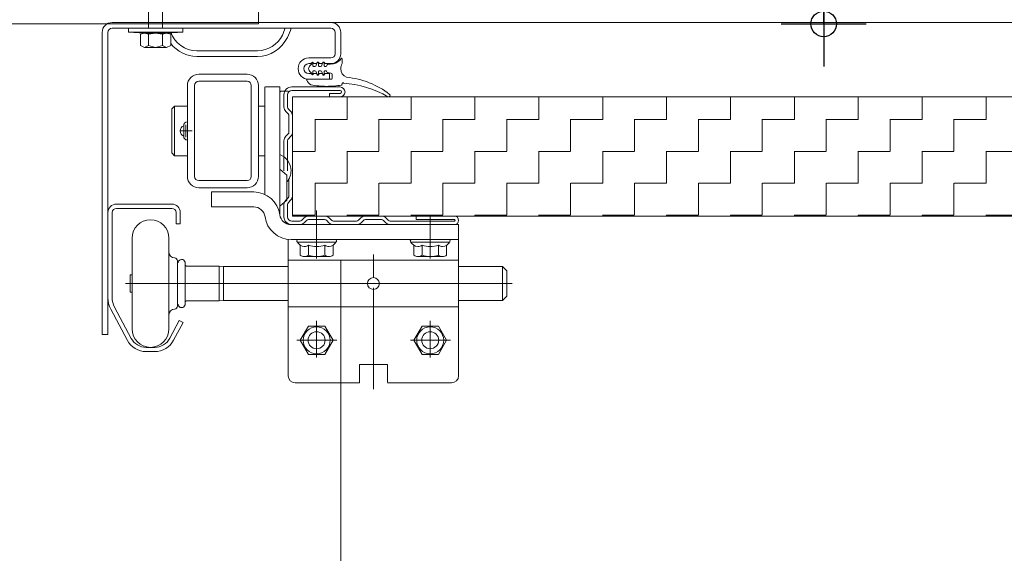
# Model space of a CAD drawing. Header units: metres. Extents: x 1314 to 1415, y -87 to -52.
# Tile 554 of 656: x 1409.352 to 1409.699, y -76.743 to -76.555. Entities that reach past the tile are written whole.
import ezdxf

# ---------------------------------------------------------------- set-up
doc = ezdxf.new("R2010")
doc.units = ezdxf.units.M
doc.header["$PDMODE"] = 65
doc.linetypes.add('AUSGEZOGEN', pattern=[0])
doc.linetypes.add('STRICHLINIE2_S3', pattern=[0.275, 0.2, -0.07500000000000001])
for name, color, linetype in [('XR$8$_40732', 7, 'Continuous'), ('XR$8$_40733', 7, 'Continuous'), ('XR$8$_42143', 7, 'Continuous'), ('XR$8$_42154', 7, 'Continuous')]:
    doc.layers.add(name, color=color, linetype=linetype)
doc.layers.add('XR$8$Maßlinie 1_50', color=7, linetype='AUSGEZOGEN', lineweight=25)
doc.layers.add('XR$8$Muster', color=4, linetype='AUSGEZOGEN', lineweight=13)
doc.styles.add('ARIAL', font='arial.ttf')
doc.dimstyles.new('DIMSTYLE_28', dxfattribs={"dimtxt": 0.04, "dimasz": 0.03, "dimexe": 0, "dimexo": 1e-06, "dimgap": 0.02, "dimtad": 2, "dimdec": 1, "dimlfac": 100, "dimrnd": 0.5, "dimzin": 4, "dimdsep": 46, "dimtxsty": 'ARIAL', "dimblk1": 'ALL_ML_KREIS', "dimblk2": 'ALL_ML_KREIS', "dimsah": 1, "dimcen": 0, "dimse1": 1, "dimse2": 1, "dimclrd": 7, "dimclre": 7, "dimclrt": 7, "dimadec": 0, "dimazin": 0, "dimtfac": 1, "dimtdec": 0, "dimtix": 1, "dimtmove": 2, "dimatfit": 3, "dimfxl": 0, "dimtzin": 0, "dimlwd": 0, "dimlwe": 25, "dimarcsym": 0})
doc.dimstyles.new('DIMSTYLE_40', dxfattribs={"dimtxt": 0.03, "dimasz": 0.03, "dimexe": 0, "dimexo": 1e-06, "dimgap": 0.015, "dimtad": 2, "dimdec": 0, "dimlfac": 1000, "dimrnd": 5, "dimzin": 12, "dimdsep": 46, "dimtxsty": 'ARIAL', "dimblk1": 'ALL_ML_KREIS', "dimblk2": 'ALL_ML_KREIS', "dimsah": 1, "dimcen": 0, "dimse1": 1, "dimse2": 1, "dimclrd": 7, "dimclre": 7, "dimclrt": 7, "dimadec": 0, "dimazin": 0, "dimtfac": 1, "dimtdec": 0, "dimtix": 1, "dimtmove": 2, "dimatfit": 3, "dimfxl": 0, "dimtzin": 0, "dimlwd": 0, "dimlwe": 25, "dimarcsym": 0})
doc.dimstyles.new('DIMSTYLE_42', dxfattribs={"dimtxt": 0.03, "dimasz": 0.03, "dimexe": 0, "dimexo": 1e-06, "dimgap": 0.015, "dimtad": 2, "dimdec": 0, "dimlfac": 1000, "dimrnd": 5, "dimzin": 12, "dimdsep": 46, "dimtxsty": 'ARIAL', "dimblk1": 'ALL_ML_KREIS', "dimblk2": 'ALL_ML_KREIS', "dimsah": 1, "dimcen": 0, "dimse1": 1, "dimse2": 1, "dimclrd": 7, "dimclre": 7, "dimclrt": 7, "dimadec": 0, "dimazin": 0, "dimtfac": 1, "dimtdec": 0, "dimtix": 1, "dimtmove": 2, "dimatfit": 3, "dimfxl": 0, "dimtzin": 0, "dimlwd": 0, "dimlwe": 25, "dimarcsym": 0})
doc.dimstyles.new('DIMSTYLE_45', dxfattribs={"dimtxt": 0.04, "dimasz": 0.03, "dimexe": 0, "dimexo": 1e-06, "dimgap": 0.02, "dimtad": 2, "dimdec": 0, "dimlfac": 100, "dimrnd": 0.5, "dimzin": 12, "dimdsep": 46, "dimtxsty": 'ARIAL', "dimblk1": 'ALL_ML_KREIS', "dimblk2": 'ALL_ML_KREIS', "dimsah": 1, "dimcen": 0, "dimse1": 1, "dimse2": 1, "dimclrd": 7, "dimclre": 7, "dimclrt": 7, "dimadec": 0, "dimazin": 0, "dimtfac": 1, "dimtdec": 0, "dimtix": 1, "dimtmove": 2, "dimatfit": 3, "dimfxl": 0, "dimtzin": 0, "dimlwd": 0, "dimlwe": 25, "dimarcsym": 0})

# ---------------------------------------------------------------- blocks, each defined once
blk = doc.blocks.new('COMPLEXOBJECT_28')
at = {"layer": 'XR$8$_40732', "color": 3, "linetype": 'AUSGEZOGEN', "lineweight": 13, "transparency": 33554687}
for p, q in [((1409.316280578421, -76.43636920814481), (1409.316280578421, -76.55636920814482)), ((1409.319780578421, -76.43636920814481), (1409.316280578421, -76.43636920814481)), ((1409.326280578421, -76.5333692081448), (1409.326280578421, -76.44286920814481)), ((1409.429780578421, -76.54636920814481), (1409.339280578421, -76.54636920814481)), ((1409.436280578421, -76.55636920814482), (1409.436280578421, -76.55286920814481)), ((1409.316280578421, -76.55636920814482), (1409.436280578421, -76.55636920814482)), ((1409.385780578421, -76.55636665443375), (1409.405280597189, -76.55636665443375))]:
    blk.add_line(p, q, dxfattribs=at)
for centre, radius, start, end in [((1409.319780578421, -76.44286920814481), 0.006500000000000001, 0, 90), ((1409.339280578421, -76.5333692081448), 0.013, 180, 270), ((1409.429780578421, -76.55286920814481), 0.006500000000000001, 0, 90)]:
    blk.add_arc(centre, radius, start, end, dxfattribs=at)
blk = doc.blocks.new('ALL_ML_KREIS')
at = {"color": 0, "linetype": 'ByBlock', "lineweight": -2}
for p, q in [((0, -0.5), (0, 0.5)), ((-1, 0), (0.5, 0))]:
    blk.add_line(p, q, dxfattribs=at)
blk.add_circle((0, 0), 0.15, dxfattribs=at)
blk = doc.blocks.new('*D340')
at = {"layer": 'DEFPOINTS', "color": 7, "linetype": 'AUSGEZOGEN', "lineweight": 25, "transparency": 33554687}
for p in [(1409.465266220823, -75.90971841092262), (1410.673766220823, -75.9097184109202), (1409.465266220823, -77.06804428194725)]:
    blk.add_point(p, dxfattribs=at)
at = {"layer": 'XR$8$Maßlinie 1_50', "color": 7, "linetype": 'AUSGEZOGEN', "lineweight": -2, "transparency": 33554687}
blk.add_line((1409.465266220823, -77.06804428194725), (1410.673766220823, -77.06804428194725), dxfattribs=at)
at = {"layer": 'XR$8$Maßlinie 1_50', "color": 7, "linetype": 'AUSGEZOGEN', "lineweight": 25, "transparency": 33554687, "xscale": 0.03, "yscale": 0.03, "zscale": 0.03, "rotation": 180}
blk.add_blockref('ALL_ML_KREIS', (1409.465266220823, -77.06804428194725), dxfattribs=at)
at = {"layer": 'XR$8$Maßlinie 1_50', "color": 7, "linetype": 'AUSGEZOGEN', "lineweight": 25, "transparency": 33554687, "xscale": 0.03, "yscale": 0.03, "zscale": 0.03}
blk.add_blockref('ALL_ML_KREIS', (1410.673766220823, -77.06804428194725), dxfattribs=at)
blk = doc.blocks.new('*D342')
at = {"layer": 'DEFPOINTS', "color": 7, "linetype": 'AUSGEZOGEN', "lineweight": 25, "transparency": 33554687}
for p in [(1410.823766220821, -76.32936604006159), (1409.315268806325, -76.52342328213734), (1409.315268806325, -77.19121967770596)]:
    blk.add_point(p, dxfattribs=at)
at = {"layer": 'XR$8$Maßlinie 1_50', "color": 7, "linetype": 'AUSGEZOGEN', "lineweight": -2, "transparency": 33554687}
blk.add_line((1409.315268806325, -77.19121967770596), (1410.823766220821, -77.19121967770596), dxfattribs=at)
at = {"layer": 'XR$8$Maßlinie 1_50', "color": 7, "linetype": 'AUSGEZOGEN', "lineweight": 25, "transparency": 33554687, "xscale": 0.03, "yscale": 0.03, "zscale": 0.03, "rotation": 180}
blk.add_blockref('ALL_ML_KREIS', (1409.315268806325, -77.19121967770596), dxfattribs=at)
at = {"layer": 'XR$8$Maßlinie 1_50', "color": 7, "linetype": 'AUSGEZOGEN', "lineweight": 25, "transparency": 33554687, "xscale": 0.03, "yscale": 0.03, "zscale": 0.03}
blk.add_blockref('ALL_ML_KREIS', (1410.823766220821, -77.19121967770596), dxfattribs=at)
blk = doc.blocks.new('*D345')
at = {"layer": 'DEFPOINTS', "color": 7, "linetype": 'AUSGEZOGEN', "lineweight": 25, "transparency": 33554687}
for p in [(1409.315266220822, -76.52685249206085), (1409.465266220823, -76.55636920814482), (1409.315266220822, -77.06804428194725)]:
    blk.add_point(p, dxfattribs=at)
at = {"layer": 'XR$8$Maßlinie 1_50', "color": 7, "linetype": 'AUSGEZOGEN', "lineweight": -2, "transparency": 33554687}
blk.add_line((1409.315266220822, -77.06804428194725), (1409.465266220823, -77.06804428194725), dxfattribs=at)
at = {"layer": 'XR$8$Maßlinie 1_50', "color": 7, "linetype": 'AUSGEZOGEN', "lineweight": 25, "transparency": 33554687, "xscale": 0.03, "yscale": 0.03, "zscale": 0.03, "rotation": 180}
blk.add_blockref('ALL_ML_KREIS', (1409.315266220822, -77.06804428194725), dxfattribs=at)
at = {"layer": 'XR$8$Maßlinie 1_50', "color": 7, "linetype": 'AUSGEZOGEN', "lineweight": 25, "transparency": 33554687, "xscale": 0.03, "yscale": 0.03, "zscale": 0.03}
blk.add_blockref('ALL_ML_KREIS', (1409.465266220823, -77.06804428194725), dxfattribs=at)
at = {"layer": 'XR$8$Maßlinie 1_50', "color": 7, "linetype": 'AUSGEZOGEN', "lineweight": 25, "transparency": 33554687, "insert": (1409.388307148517, -77.03736215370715), "char_height": 0.04, "width": 0.08, "attachment_point": 5, "style": 'ARIAL'}
blk.add_mtext('\\A1;{15}', dxfattribs=at)
blk = doc.blocks.new('*D365')
at = {"layer": 'DEFPOINTS', "color": 7, "linetype": 'AUSGEZOGEN', "lineweight": 25, "transparency": 33554687}
for p in [(1409.511257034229, -76.15636920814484), (1409.647909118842, -76.55586281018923), (1409.778489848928, -76.55586281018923)]:
    blk.add_point(p, dxfattribs=at)
at = {"layer": 'XR$8$Maßlinie 1_50', "color": 7, "linetype": 'AUSGEZOGEN', "lineweight": -2, "transparency": 33554687}
blk.add_line((1409.778489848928, -76.55586281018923), (1409.778489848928, -76.15636920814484), dxfattribs=at)
at = {"layer": 'XR$8$Maßlinie 1_50', "color": 7, "linetype": 'AUSGEZOGEN', "lineweight": 25, "transparency": 33554687, "xscale": 0.03, "yscale": 0.03, "zscale": 0.03}
for p, rotation in [((1409.778489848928, -76.15636920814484), 90), ((1409.778489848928, -76.55586281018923), 270)]:
    blk.add_blockref('ALL_ML_KREIS', p, dxfattribs=dict(at, rotation=rotation))
at = {"layer": 'XR$8$Maßlinie 1_50', "color": 7, "linetype": 'AUSGEZOGEN', "lineweight": 25, "transparency": 33554687, "insert": (1409.747807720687, -76.35785680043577), "char_height": 0.04, "width": 0.16, "attachment_point": 5, "rotation": 90, "style": 'ARIAL'}
blk.add_mtext('\\A1;{\\A1;{40\\H0.026400;\\S^ ;}}', dxfattribs=at)
blk = doc.blocks.new('*D367')
at = {"layer": 'DEFPOINTS', "color": 7, "linetype": 'AUSGEZOGEN', "lineweight": 25, "transparency": 33554687}
for p in [(1409.263115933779, -76.15636920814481), (1409.242000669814, -76.55636920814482), (1409.635320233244, -76.55636920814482)]:
    blk.add_point(p, dxfattribs=at)
at = {"layer": 'XR$8$Maßlinie 1_50', "color": 7, "linetype": 'AUSGEZOGEN', "lineweight": -2, "transparency": 33554687}
blk.add_line((1409.635320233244, -76.55636920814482), (1409.635320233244, -76.15636920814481), dxfattribs=at)
at = {"layer": 'XR$8$Maßlinie 1_50', "color": 7, "linetype": 'AUSGEZOGEN', "lineweight": 25, "transparency": 33554687, "xscale": 0.03, "yscale": 0.03, "zscale": 0.03}
for p, rotation in [((1409.635320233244, -76.15636920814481), 90), ((1409.635320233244, -76.55636920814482), 270)]:
    blk.add_blockref('ALL_ML_KREIS', p, dxfattribs=dict(at, rotation=rotation))
at = {"layer": 'XR$8$Maßlinie 1_50', "color": 7, "linetype": 'AUSGEZOGEN', "lineweight": 25, "transparency": 33554687, "insert": (1409.604638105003, -76.35810999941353), "char_height": 0.04, "width": 0.08, "attachment_point": 5, "rotation": 90, "style": 'ARIAL'}
blk.add_mtext('\\A1;{40}', dxfattribs=at)

msp = doc.modelspace()

# ---------------------------------------------------------------- hatches: boundary and pattern name
at = {"layer": 'XR$8$Muster', "linetype": 'AUSGEZOGEN', "lineweight": 13, "transparency": 33554687}
h = msp.add_hatch(dxfattribs=at)
h.set_pattern_fill('MUSTER', color=4, scale=0.01125, angle=90.00000000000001, style=0, pattern_type=2)
h.set_pattern_definition([(90.00000000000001, (-0.02250000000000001, 0.0225), (-0.01125, 0.01125), [0.01125, -0.01125]), (180, (-0.02250000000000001, 0.0225), (-0.01125, -0.01125), [0.01125, -0.01125])])
h.paths.add_polyline_path([(1409.448268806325, -76.62408986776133), (1409.939257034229, -76.62408986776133), (1409.939257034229, -76.58208986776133), (1409.448268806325, -76.58208986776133)], flags=0)

# ---------------------------------------------------------------- linework, layer by layer
at = {"color": 7, "linetype": 'AUSGEZOGEN', "lineweight": 13, "transparency": 33554687}
for p, q in [((1409.390480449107, -76.55786025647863), (1409.390480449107, -76.55928393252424)), ((1409.390480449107, -76.55786025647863), (1409.409689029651, -76.55786025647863)), ((1409.396134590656, -76.55963813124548), (1409.390480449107, -76.55928393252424)), ((1409.390480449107, -76.55928393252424), (1409.409689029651, -76.55928393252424)), ((1409.394704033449, -76.55999921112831), (1409.394704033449, -76.5639156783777)), ((1409.396134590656, -76.55963813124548), (1409.403967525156, -76.55963813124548)), ((1409.397564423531, -76.5639156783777), (1409.397564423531, -76.55999921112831)), ((1409.403967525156, -76.55963813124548), (1409.409689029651, -76.55928393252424)), ((1409.405398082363, -76.5639156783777), (1409.405398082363, -76.55926809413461)), ((1409.409689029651, -76.55786025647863), (1409.409689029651, -76.55928393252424)), ((1409.403967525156, -76.56462407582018), (1409.396134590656, -76.56462407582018)), ((1409.397564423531, -76.5639156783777), (1409.400085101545, -76.56462407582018)), ((1409.400085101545, -76.56462407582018), (1409.402536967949, -76.5639156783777))]:
    msp.add_line(p, q, dxfattribs=at)
for points in [[(1409.402536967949, -76.55786025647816), (1409.402536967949, -76.54191315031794), (1409.400085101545, -76.53621844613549), (1409.397564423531, -76.54191315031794), (1409.397564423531, -76.55786025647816)], [(1409.402536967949, -76.55999921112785), (1409.400085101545, -76.55963813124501), (1409.397564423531, -76.55999921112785), (1409.396134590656, -76.55963813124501), (1409.394704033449, -76.55999921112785)], [(1409.405398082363, -76.55999921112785), (1409.403967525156, -76.55963813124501), (1409.402536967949, -76.55999921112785), (1409.402536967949, -76.56391567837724)], [(1409.394704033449, -76.56391567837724), (1409.396134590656, -76.56462407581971), (1409.397564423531, -76.56391567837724)], [(1409.402536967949, -76.56391567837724), (1409.403967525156, -76.56462407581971), (1409.405398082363, -76.56391567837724)]]:
    msp.add_lwpolyline(points, dxfattribs=at)
at = {"layer": 'XR$8$_40732', "color": 3, "linetype": 'AUSGEZOGEN', "lineweight": 13, "transparency": 33554687}
for p, q in [((1409.384768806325, -76.55586025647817), (1409.404268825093, -76.55586025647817)), ((1409.404268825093, -76.55586025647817), (1409.461768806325, -76.55586025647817)), ((1409.381268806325, -76.55936025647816), (1409.381268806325, -76.66586025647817)), ((1409.383268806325, -76.66586025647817), (1409.383268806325, -76.55936025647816)), ((1409.384768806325, -76.55786025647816), (1409.402731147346, -76.55786025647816)), ((1409.404831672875, -76.55786025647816), (1409.445705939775, -76.55786025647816)), ((1409.445705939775, -76.55786025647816), (1409.447806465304, -76.55786025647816)), ((1409.447806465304, -76.55786025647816), (1409.461768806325, -76.55786025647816)), ((1409.463268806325, -76.55936025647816), (1409.463268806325, -76.56686025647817)), ((1409.465268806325, -76.56426025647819), (1409.465268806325, -76.55936025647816)), ((1409.465268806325, -76.56686025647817), (1409.465268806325, -76.56426025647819)), ((1409.435963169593, -76.56586025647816), (1409.414574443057, -76.56586025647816)), ((1409.425268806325, -76.56786025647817), (1409.414574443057, -76.56786025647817)), ((1409.435963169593, -76.56786025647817), (1409.425268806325, -76.56786025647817)), ((1409.454018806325, -76.56836025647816), (1409.461768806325, -76.56836025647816)), ((1409.454018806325, -76.57036025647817), (1409.454768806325, -76.57036025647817)), ((1409.454768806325, -76.57036025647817), (1409.455268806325, -76.56986025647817)), ((1409.455768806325, -76.57036025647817), (1409.455268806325, -76.56986025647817)), ((1409.455768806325, -76.57036025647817), (1409.456768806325, -76.57036025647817)), ((1409.456768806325, -76.57036025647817), (1409.457268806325, -76.56986025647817)), ((1409.457768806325, -76.57036025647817), (1409.457268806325, -76.56986025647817)), ((1409.457768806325, -76.57036025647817), (1409.458768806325, -76.57036025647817)), ((1409.458768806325, -76.57036025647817), (1409.459268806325, -76.56986025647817)), ((1409.459768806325, -76.57036025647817), (1409.459268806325, -76.56986025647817)), ((1409.459768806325, -76.57036025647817), (1409.461768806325, -76.57036025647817)), ((1409.415268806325, -76.57408986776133), (1409.432268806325, -76.57408986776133)), ((1409.454018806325, -76.57386025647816), (1409.454768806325, -76.57386025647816)), ((1409.454768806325, -76.57386025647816), (1409.455268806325, -76.57436025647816)), ((1409.455768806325, -76.57386025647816), (1409.455268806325, -76.57436025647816)), ((1409.455768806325, -76.57386025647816), (1409.456768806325, -76.57386025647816)), ((1409.456768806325, -76.57386025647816), (1409.457268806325, -76.57436025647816)), ((1409.457768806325, -76.57386025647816), (1409.457268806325, -76.57436025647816)), ((1409.457768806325, -76.57386025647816), (1409.458768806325, -76.57386025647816)), ((1409.458768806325, -76.57386025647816), (1409.459268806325, -76.57436025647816)), ((1409.459768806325, -76.57386025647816), (1409.459268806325, -76.57436025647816)), ((1409.459768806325, -76.57386025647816), (1409.461268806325, -76.57386025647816)), ((1409.461268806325, -76.57586025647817), (1409.461268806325, -76.57386025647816)), ((1409.411268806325, -76.61008986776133), (1409.411268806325, -76.57808986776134)), ((1409.413768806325, -76.61008986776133), (1409.413768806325, -76.57808986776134)), ((1409.415268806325, -76.57658986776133), (1409.432268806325, -76.57658986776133)), ((1409.433768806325, -76.57808986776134), (1409.433768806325, -76.61008986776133)), ((1409.436268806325, -76.57808986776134), (1409.436268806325, -76.61008986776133)), ((1409.438518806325, -76.59431903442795), (1409.438518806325, -76.57858986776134)), ((1409.438768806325, -76.57858986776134), (1409.443768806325, -76.57858986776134)), ((1409.443768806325, -76.57858986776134), (1409.443768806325, -76.6024330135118)), ((1409.461268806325, -76.57586025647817), (1409.454018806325, -76.57586025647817)), ((1409.443768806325, -76.59408986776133), (1409.443768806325, -76.58058986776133)), ((1409.446768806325, -76.58008986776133), (1409.444268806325, -76.58008986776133)), ((1409.405768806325, -76.58633986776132), (1409.406768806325, -76.58533986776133)), ((1409.411268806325, -76.58533986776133), (1409.406768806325, -76.58533986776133)), ((1409.406768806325, -76.58533986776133), (1409.406768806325, -76.60283986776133)), ((1409.438515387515, -76.58533986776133), (1409.436268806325, -76.58533986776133)), ((1409.405768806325, -76.58633986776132), (1409.405768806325, -76.60183986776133)), ((1409.438518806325, -76.59431903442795), (1409.438518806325, -76.6164851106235)), ((1409.443768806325, -76.60122227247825), (1409.443768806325, -76.59408986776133)), ((1409.406768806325, -76.60283986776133), (1409.405768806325, -76.60183986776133)), ((1409.411268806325, -76.60283986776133), (1409.406768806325, -76.60283986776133)), ((1409.438515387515, -76.60283986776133), (1409.436268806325, -76.60283986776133)), ((1409.443768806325, -76.60758986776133), (1409.443768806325, -76.60122227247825)), ((1409.443768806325, -76.6024330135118), (1409.443768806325, -76.60758986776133)), ((1409.446268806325, -76.60968761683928), (1409.443768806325, -76.60758986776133)), ((1409.443768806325, -76.60758986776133), (1409.443768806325, -76.62337907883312)), ((1409.446268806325, -76.61849211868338), (1409.446268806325, -76.60968761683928)), ((1409.415268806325, -76.61158986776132), (1409.432268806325, -76.61158986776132)), ((1409.415268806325, -76.61408986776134), (1409.432268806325, -76.61408986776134)), ((1409.419772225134, -76.61558986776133), (1409.434634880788, -76.61558986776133)), ((1409.419772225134, -76.62083986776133), (1409.419772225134, -76.61558986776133)), ((1409.443768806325, -76.62058986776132), (1409.446268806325, -76.61849211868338)), ((1409.434634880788, -76.62083986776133), (1409.419772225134, -76.62083986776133)), ((1409.443768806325, -76.62337907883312), (1409.443768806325, -76.62358986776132)), ((1409.506772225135, -76.62708986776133), (1409.447768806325, -76.62708986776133)), ((1409.506772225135, -76.63233986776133), (1409.506772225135, -76.62708986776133)), ((1409.446772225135, -76.63961025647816), (1409.446772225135, -76.63233986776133)), ((1409.506772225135, -76.63233986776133), (1409.447768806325, -76.63233986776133)), ((1409.506772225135, -76.63961025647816), (1409.506772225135, -76.63233986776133)), ((1409.446768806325, -76.64161025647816), (1409.446768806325, -76.63961025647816)), ((1409.446772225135, -76.63961025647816), (1409.446772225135, -76.68058986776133)), ((1409.506768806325, -76.63961025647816), (1409.446772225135, -76.63961025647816)), ((1409.506768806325, -76.63961025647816), (1409.506768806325, -76.68036025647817)), ((1409.478855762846, -76.64786025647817), (1409.474681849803, -76.64786025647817)), ((1409.446772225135, -76.65611025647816), (1409.506768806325, -76.65611025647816)), ((1409.381268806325, -76.66586025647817), (1409.383268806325, -76.66586025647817)), ((1409.471818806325, -76.67636025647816), (1409.481718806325, -76.67636025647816)), ((1409.471818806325, -76.67636025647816), (1409.471818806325, -76.68286025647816)), ((1409.481718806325, -76.682607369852), (1409.481718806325, -76.67636025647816)), ((1409.449318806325, -76.68286025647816), (1409.471818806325, -76.68286025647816)), ((1409.481718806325, -76.68286025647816), (1409.504268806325, -76.68286025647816))]:
    msp.add_line(p, q, dxfattribs=at)
at = {"layer": 'XR$8$_40732', "color": 2, "linetype": 'AUSGEZOGEN', "lineweight": 13, "transparency": 33554687}
for p, q in [((1409.45512336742, -76.57041400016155), (1409.454406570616, -76.5710825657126)), ((1409.455459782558, -76.57056025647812), (1409.455459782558, -76.57116025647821)), ((1409.455609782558, -76.57131025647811), (1409.456174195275, -76.57131025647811)), ((1409.456657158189, -76.57093966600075), (1409.456929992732, -76.5699214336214)), ((1409.457074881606, -76.56981025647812), (1409.457309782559, -76.56981025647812)), ((1409.457459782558, -76.56996025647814), (1409.457459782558, -76.57116025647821)), ((1409.457609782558, -76.57131025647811), (1409.458174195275, -76.57131025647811)), ((1409.458657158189, -76.57093966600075), (1409.458929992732, -76.5699214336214)), ((1409.459074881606, -76.56981025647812), (1409.459309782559, -76.56981025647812)), ((1409.459459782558, -76.56996025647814), (1409.459459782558, -76.57116025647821)), ((1409.460079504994, -76.57131025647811), (1409.459609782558, -76.57131025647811)), ((1409.460517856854, -76.57077314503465), (1409.460204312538, -76.57124346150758)), ((1409.460567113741, -76.57069925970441), (1409.460517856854, -76.57077314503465)), ((1409.460654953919, -76.57068624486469), (1409.460567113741, -76.57069925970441)), ((1409.462772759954, -76.57037246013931), (1409.460654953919, -76.57068624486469)), ((1409.465759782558, -76.56861875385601), (1409.465759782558, -76.57036025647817)), ((1409.454406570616, -76.57313794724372), (1409.45512336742, -76.57380651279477)), ((1409.455459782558, -76.57306025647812), (1409.455459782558, -76.5736602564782)), ((1409.456174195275, -76.57291025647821), (1409.455609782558, -76.57291025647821)), ((1409.456929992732, -76.57429907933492), (1409.456657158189, -76.57328084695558)), ((1409.457309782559, -76.5744102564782), (1409.457074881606, -76.5744102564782)), ((1409.457459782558, -76.57306025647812), (1409.457459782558, -76.57426025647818)), ((1409.458174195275, -76.57291025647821), (1409.457609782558, -76.57291025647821)), ((1409.458929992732, -76.57429907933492), (1409.458657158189, -76.57328084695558)), ((1409.459309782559, -76.5744102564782), (1409.459074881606, -76.5744102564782)), ((1409.459459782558, -76.57306025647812), (1409.459459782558, -76.57426025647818)), ((1409.460079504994, -76.57291025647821), (1409.459609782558, -76.57291025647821)), ((1409.460204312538, -76.57297705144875), (1409.460517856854, -76.57344736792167)), ((1409.460654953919, -76.57353426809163), (1409.461833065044, -76.57370882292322)), ((1409.462259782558, -76.57556025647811), (1409.462259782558, -76.57420342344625)), ((1409.454509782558, -76.57586025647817), (1409.453459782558, -76.57586025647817)), ((1409.454509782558, -76.57586025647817), (1409.461959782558, -76.57586025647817)), ((1409.465679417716, -76.57786025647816), (1409.465759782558, -76.57786025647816)), ((1409.465759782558, -76.57761002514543), (1409.465759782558, -76.57747294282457)), ((1409.465759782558, -76.57777465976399), (1409.465759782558, -76.57786025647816)), ((1409.466356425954, -76.57717294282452), (1409.466059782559, -76.57717294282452)), ((1409.409975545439, -76.5922539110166), (1409.409975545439, -76.59212501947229)), ((1409.409975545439, -76.59592582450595), (1409.409975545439, -76.5922539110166)), ((1409.410768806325, -76.59628986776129), (1409.410768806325, -76.59188986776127)), ((1409.41117554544, -76.59092501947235), (1409.411268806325, -76.59092501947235)), ((1409.412968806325, -76.59408986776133), (1409.408568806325, -76.59408986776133)), ((1409.409975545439, -76.59605471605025), (1409.409975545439, -76.59592582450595)), ((1409.411268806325, -76.5972547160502), (1409.41117554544, -76.5972547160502)), ((1409.405768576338, -76.61986025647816), (1409.386268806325, -76.61986025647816)), ((1409.383268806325, -76.62286025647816), (1409.383268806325, -76.65286025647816)), ((1409.384768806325, -76.62286025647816), (1409.384768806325, -76.65286025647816)), ((1409.405768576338, -76.62136025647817), (1409.386268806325, -76.62136025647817)), ((1409.407268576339, -76.62686025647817), (1409.407268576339, -76.62286025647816)), ((1409.408768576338, -76.62286025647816), (1409.408768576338, -76.62686025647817)), ((1409.407268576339, -76.62686025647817), (1409.408768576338, -76.62686025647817)), ((1409.456768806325, -76.6389956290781), (1409.456768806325, -76.62408986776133)), ((1409.456768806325, -76.63433986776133), (1409.456768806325, -76.62533986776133)), ((1409.496768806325, -76.6389956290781), (1409.496768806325, -76.62408986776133)), ((1409.391768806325, -76.63186025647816), (1409.391768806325, -76.64786025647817)), ((1409.404768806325, -76.63186025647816), (1409.404768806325, -76.64786025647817)), ((1409.450268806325, -76.63333986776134), (1409.463268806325, -76.63333986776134)), ((1409.490268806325, -76.63333986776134), (1409.503268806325, -76.63333986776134)), ((1409.450995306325, -76.63782949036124), (1409.450995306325, -76.63433986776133)), ((1409.453882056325, -76.63782949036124), (1409.453882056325, -76.63433986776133)), ((1409.459655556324, -76.63782949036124), (1409.459655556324, -76.63433986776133)), ((1409.462542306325, -76.63433986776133), (1409.462542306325, -76.63782949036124)), ((1409.490995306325, -76.63782949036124), (1409.490995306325, -76.63433986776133)), ((1409.493882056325, -76.63782949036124), (1409.493882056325, -76.63433986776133)), ((1409.499655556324, -76.63782949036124), (1409.499655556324, -76.63433986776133)), ((1409.502542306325, -76.63433986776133), (1409.502542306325, -76.63782949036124)), ((1409.407768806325, -76.64786025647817), (1409.407768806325, -76.63986025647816)), ((1409.41047107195, -76.64121025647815), (1409.41047107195, -76.64061025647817)), ((1409.452438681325, -76.63833986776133), (1409.456768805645, -76.63833986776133)), ((1409.456768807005, -76.63833986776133), (1409.461098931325, -76.63833986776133)), ((1409.476768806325, -76.64577329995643), (1409.476768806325, -76.6376287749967)), ((1409.492438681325, -76.63833986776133), (1409.496768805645, -76.63833986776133)), ((1409.496768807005, -76.63833986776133), (1409.501098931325, -76.63833986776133)), ((1409.41047107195, -76.65451025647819), (1409.41047107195, -76.64121025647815)), ((1409.41097107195, -76.64171025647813), (1409.42247107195, -76.64171025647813)), ((1409.42247107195, -76.64171025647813), (1409.42247107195, -76.65401025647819)), ((1409.42247107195, -76.64171025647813), (1409.42397107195, -76.64191025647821)), ((1409.446768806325, -76.64191025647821), (1409.42397107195, -76.64191025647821)), ((1409.42397107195, -76.65381025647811), (1409.42397107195, -76.64191025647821)), ((1409.522271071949, -76.64191025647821), (1409.506768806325, -76.64191025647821)), ((1409.522271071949, -76.65381025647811), (1409.522271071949, -76.64191025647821)), ((1409.52377107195, -76.6434102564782), (1409.522271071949, -76.64191025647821)), ((1409.52377107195, -76.6434102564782), (1409.52377107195, -76.65231025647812)), ((1409.39112107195, -76.64786025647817), (1409.389425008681, -76.64786025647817)), ((1409.39112107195, -76.64478525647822), (1409.39112107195, -76.64571025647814)), ((1409.391768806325, -76.64478525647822), (1409.39112107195, -76.64478525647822)), ((1409.39112107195, -76.64571025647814), (1409.39112107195, -76.64786025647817)), ((1409.474681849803, -76.64786025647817), (1409.39112107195, -76.64786025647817)), ((1409.39112107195, -76.64786025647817), (1409.39112107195, -76.65001025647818)), ((1409.391768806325, -76.64786025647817), (1409.391768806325, -76.66386025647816)), ((1409.404768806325, -76.64786025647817), (1409.404768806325, -76.66386025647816)), ((1409.407768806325, -76.65586025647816), (1409.407768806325, -76.64786025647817)), ((1409.478855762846, -76.64786025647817), (1409.525651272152, -76.64786025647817)), ((1409.39112107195, -76.65001025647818), (1409.39112107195, -76.65093525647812)), ((1409.39112107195, -76.65093525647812), (1409.391768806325, -76.65093525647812)), ((1409.476768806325, -76.66519564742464), (1409.476768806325, -76.64936025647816)), ((1409.476768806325, -76.6506612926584), (1409.476768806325, -76.68509053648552)), ((1409.41047107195, -76.65511025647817), (1409.41047107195, -76.65451025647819)), ((1409.41097107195, -76.65401025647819), (1409.42247107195, -76.65401025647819)), ((1409.42397107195, -76.65381025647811), (1409.42247107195, -76.65401025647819)), ((1409.42397107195, -76.65381025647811), (1409.446768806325, -76.65381025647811)), ((1409.506768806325, -76.65381025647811), (1409.522271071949, -76.65381025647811)), ((1409.52377107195, -76.65231025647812), (1409.522271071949, -76.65381025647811)), ((1409.384268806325, -76.65686025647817), (1409.390151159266, -76.66788966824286)), ((1409.385592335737, -76.65615437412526), (1409.391474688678, -76.66718378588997)), ((1409.40842520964, -76.66086025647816), (1409.405066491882, -76.6671770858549)), ((1409.406390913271, -76.66788129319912), (1409.409749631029, -76.66156446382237)), ((1409.40842520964, -76.66086025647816), (1409.409749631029, -76.66156446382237)), ((1409.456768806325, -76.67397211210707), (1409.456768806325, -76.66097211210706)), ((1409.496768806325, -76.67397211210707), (1409.496768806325, -76.66097211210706)), ((1409.450995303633, -76.66786025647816), (1409.453882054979, -76.66286025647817)), ((1409.453882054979, -76.66286025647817), (1409.459655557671, -76.66286025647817)), ((1409.459655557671, -76.66286025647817), (1409.462542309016, -76.66786025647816)), ((1409.490995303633, -76.66786025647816), (1409.493882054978, -76.66286025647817)), ((1409.493882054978, -76.66286025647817), (1409.499655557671, -76.66286025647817)), ((1409.499655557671, -76.66286025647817), (1409.502542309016, -76.66786025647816)), ((1409.463859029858, -76.66786025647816), (1409.449859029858, -76.66786025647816)), ((1409.453882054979, -76.67286025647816), (1409.450995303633, -76.66786025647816)), ((1409.462542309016, -76.66786025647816), (1409.459655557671, -76.67286025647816)), ((1409.503859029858, -76.66786025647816), (1409.489859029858, -76.66786025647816)), ((1409.493882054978, -76.67286025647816), (1409.490995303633, -76.66786025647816)), ((1409.502542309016, -76.66786025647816), (1409.499655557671, -76.67286025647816)), ((1409.399768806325, -76.67036025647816), (1409.396768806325, -76.67036025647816)), ((1409.396768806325, -76.67186025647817), (1409.399768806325, -76.67186025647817)), ((1409.459655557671, -76.67286025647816), (1409.453882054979, -76.67286025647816)), ((1409.499655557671, -76.67286025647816), (1409.493882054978, -76.67286025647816))]:
    msp.add_line(p, q, dxfattribs=at)
for points in [[(1409.456768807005, -76.63833986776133), (1409.456768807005, -76.63833986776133)], [(1409.496768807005, -76.63833986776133), (1409.496768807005, -76.63833986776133)], [(1409.39112107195, -76.64786025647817), (1409.39112107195, -76.64786025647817)]]:
    msp.add_lwpolyline(points, close=True, dxfattribs=at)
for centre, radius in [((1409.456768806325, -76.66786025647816), 0.00475), ((1409.456768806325, -76.66786025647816), 0.003), ((1409.496768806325, -76.66786025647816), 0.00475), ((1409.496768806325, -76.66786025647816), 0.003)]:
    msp.add_circle(centre, radius, dxfattribs=at)
at = {"layer": 'XR$8$_40732', "color": 3, "linetype": 'AUSGEZOGEN', "lineweight": 13, "transparency": 33554687}
for centre, radius, start, end in [((1409.384768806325, -76.55936025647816), 0.0035, 90, 180), ((1409.461768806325, -76.55936025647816), 0.0035, 0, 90), ((1409.384768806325, -76.55936025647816), 0.0015, 90, 180), ((1409.414800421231, -76.55586280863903), 0.009999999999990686, 199.909125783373, 268.7051661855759), ((1409.435737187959, -76.55586281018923), 0.009999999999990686, 271.2948896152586, 333.8441307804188), ((1409.435691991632, -76.55586332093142), 0.01199999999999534, 271.294889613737, 333.8441307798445), ((1409.426761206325, -76.55144955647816), 0.01999999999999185, 333.8441307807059, 341.3047175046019), ((1409.426761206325, -76.55144955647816), 0.02199999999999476, 333.844130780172, 343.0584816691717), ((1409.461768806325, -76.55936025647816), 0.0015, 0, 90), ((1409.414845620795, -76.5558633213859), 0.01199999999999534, 218.0665735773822, 268.7051122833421), ((1409.461768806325, -76.56686025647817), 0.0015, 270, 0), ((1409.461768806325, -76.56686025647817), 0.0035, 270, 0), ((1409.454018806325, -76.57211025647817), 0.00375, 90, 180), ((1409.454018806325, -76.57211025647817), 0.00175, 90, 180), ((1409.415268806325, -76.57808986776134), 0.004, 90, 180), ((1409.432268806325, -76.57808986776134), 0.004, 0, 90), ((1409.454018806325, -76.57211025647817), 0.00375, 180, 270), ((1409.454018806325, -76.57211025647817), 0.00175, 180, 270), ((1409.415268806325, -76.57808986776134), 0.0015, 90, 180), ((1409.432268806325, -76.57808986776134), 0.0015, 0, 90), ((1409.444268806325, -76.58058986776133), 0.0005, 90, 180), ((1409.410768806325, -76.59408986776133), 0.001999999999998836, 113.3676994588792, 246.6323005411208), ((1409.441768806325, -76.60808986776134), 0.005999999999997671, 0, 70.5287793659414), ((1409.441768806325, -76.60808986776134), 0.006, 318.5903778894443, 0), ((1409.415268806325, -76.61008986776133), 0.004, 180, 270), ((1409.415268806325, -76.61008986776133), 0.0015, 180, 270), ((1409.432268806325, -76.61008986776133), 0.004, 270, 0), ((1409.432268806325, -76.61008986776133), 0.0015, 270, 0), ((1409.434634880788, -76.62483986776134), 0.00925, 7.589542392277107, 90), ((1409.434634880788, -76.62483986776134), 0.004, 7.589542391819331, 90), ((1409.447768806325, -76.62308986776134), 0.004, 187.5895423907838, 270), ((1409.447768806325, -76.62308986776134), 0.00925, 187.5895423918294, 270), ((1409.476768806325, -76.64786025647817), 0.002086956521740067, 0, 180), ((1409.476768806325, -76.64786025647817), 0.002086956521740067, 180, 0), ((1409.449268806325, -76.68036025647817), 0.0025, 180, 270), ((1409.504268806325, -76.68036025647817), 0.0025, 270, 0)]:
    msp.add_arc(centre, radius, start, end, dxfattribs=at)
at = {"layer": 'XR$8$_40732', "color": 2, "linetype": 'AUSGEZOGEN', "lineweight": 13, "transparency": 33554687}
for centre, radius, start, end in [((1409.455365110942, -76.57211025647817), 0.00140532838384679, 153.000000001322, 180), ((1409.455365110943, -76.57211025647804), 0.001405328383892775, 133.0060584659, 153.0000000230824), ((1409.455259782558, -76.57056025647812), 0.0002000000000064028, 0, 133.0060584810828), ((1409.455609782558, -76.57116025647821), 0.0001500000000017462, 180, 270), ((1409.456174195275, -76.57081025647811), 0.0004999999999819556, 270, 345.0000000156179), ((1409.457074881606, -76.56996025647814), 0.0001499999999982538, 90, 165.0000000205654), ((1409.457309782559, -76.56996025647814), 0.0001500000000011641, 0, 90), ((1409.457609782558, -76.57116025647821), 0.0001500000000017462, 180, 270), ((1409.458174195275, -76.57081025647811), 0.0004999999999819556, 270, 345.0000000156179), ((1409.459074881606, -76.56996025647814), 0.0001499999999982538, 90, 164.9999999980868), ((1409.459309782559, -76.56996025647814), 0.0001500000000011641, 0, 90), ((1409.459609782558, -76.57116025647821), 0.0001500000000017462, 180, 270), ((1409.460079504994, -76.57116025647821), 0.0001499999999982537, 270, 326.3099324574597), ((1409.460684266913, -76.5708840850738), 0.0002000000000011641, 98.42791372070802, 146.3099326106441), ((1409.462259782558, -76.56691025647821), 0.003499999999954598, 278.4279136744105, 332.5678417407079), ((1409.468572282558, -76.57211025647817), 0.0033125, 148.1092081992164, 180), ((1409.465551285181, -76.56861875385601), 0.0002084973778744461, 90, 152.5678417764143), ((1409.465551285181, -76.56861875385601), 0.0002084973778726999, 0, 90), ((1409.455365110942, -76.57211025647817), 0.001405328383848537, 180, 206.9999999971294), ((1409.455365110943, -76.57211025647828), 0.001405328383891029, 206.9999999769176, 214.6987764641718), ((1409.455365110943, -76.57211025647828), 0.001405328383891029, 206.9999999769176, 214.6987764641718), ((1409.455365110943, -76.57211025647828), 0.001405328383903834, 214.6987764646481, 226.9939415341), ((1409.455259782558, -76.5736602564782), 0.0002000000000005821, 226.9939415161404, 0), ((1409.455609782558, -76.57306025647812), 0.0001499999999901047, 90, 180), ((1409.456174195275, -76.57341025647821), 0.0005, 14.99999998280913, 90), ((1409.457074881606, -76.57426025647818), 0.0001499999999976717, 194.9999999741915, 270), ((1409.457309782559, -76.57426025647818), 0.0001499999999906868, 270, 0), ((1409.457609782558, -76.57306025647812), 0.0001499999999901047, 90, 180), ((1409.458174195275, -76.57341025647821), 0.0005, 14.99999998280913, 90), ((1409.459074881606, -76.57426025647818), 0.0001499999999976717, 194.99999999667, 270), ((1409.459309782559, -76.57426025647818), 0.0001499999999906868, 270, 0), ((1409.459609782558, -76.57306025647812), 0.0001499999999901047, 90, 180), ((1409.460079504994, -76.57306025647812), 0.0001500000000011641, 33.69006754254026, 90), ((1409.460684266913, -76.57333642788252), 0.0001999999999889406, 213.6900673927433, 261.572086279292), ((1409.461759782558, -76.57420342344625), 0.0004999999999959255, 0, 81.5720862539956), ((1409.468572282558, -76.57211025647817), 0.003312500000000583, 180, 247.558197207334), ((1409.464887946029, -76.60328937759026), 0.02822141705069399, 51.51041840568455, 85.0812120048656), ((1409.453459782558, -76.57606025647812), 0.0002000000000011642, 90, 180), ((1409.453459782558, -76.57606025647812), 0.000200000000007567, 180, 201.7729351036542), ((1409.456524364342, -76.57483619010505), 0.003499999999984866, 201.7729351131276, 239.770871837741), ((1409.460262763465, -76.54799662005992), 0.0303659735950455, 259.5638043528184, 269.9953009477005), ((1409.460262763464, -76.54799662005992), 0.03036597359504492, 269.9953009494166, 279.9537891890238), ((1409.461959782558, -76.57556025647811), 0.0002999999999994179, 270, 0), ((1409.465459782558, -76.57761002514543), 0.0002999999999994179, 279.9537892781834, 0), ((1409.466059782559, -76.57747294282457), 0.0003000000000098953, 67.7575017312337, 180), ((1409.451551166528, -76.61294997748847), 0.03862910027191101, 67.75186920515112, 67.75750158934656), ((1409.463124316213, -76.61512952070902), 0.03805544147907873, 60.49080408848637, 85.3991936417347), ((1409.482140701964, -76.58159100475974), 0.0005000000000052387, 237.08815488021, 289.6888946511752), ((1409.482140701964, -76.58159100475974), 0.0005000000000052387, 289.6888946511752, 19.68889457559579), ((1409.482140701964, -76.58159100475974), 0.0005000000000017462, 51.46843000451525, 55.11703550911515), ((1409.482140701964, -76.58159100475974), 0.0005000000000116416, 19.68889457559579, 51.46843000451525), ((1409.41117554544, -76.59212501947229), 0.00119999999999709, 90, 180), ((1409.41117554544, -76.59605471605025), 0.001199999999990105, 180, 270), ((1409.386268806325, -76.62286025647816), 0.003, 90, 180), ((1409.386268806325, -76.62286025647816), 0.003, 90, 180), ((1409.405768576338, -76.62286025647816), 0.003, 0, 90), ((1409.405768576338, -76.62286025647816), 0.003, 0, 90), ((1409.386268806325, -76.62286025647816), 0.0015, 90, 180), ((1409.405768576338, -76.62286025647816), 0.0015, 0, 90), ((1409.398268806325, -76.63186025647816), 0.006500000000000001, 0, 180), ((1409.450268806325, -76.63283986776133), 0.0005, 90, 180), ((1409.450268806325, -76.63283986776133), 0.0004999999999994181, 180, 219.9892803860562), ((1409.450268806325, -76.63283986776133), 0.0005, 219.9892803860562, 270), ((1409.452812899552, -76.63151721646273), 0.003357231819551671, 209.3196324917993, 263.0885133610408), ((1409.46072685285, -76.63153530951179), 0.003340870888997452, 277.2106483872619, 330.4844846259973), ((1409.463268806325, -76.63283986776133), 0.0005, 0, 90), ((1409.463268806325, -76.63283986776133), 0.0004999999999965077, 270, 316.9445952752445), ((1409.463268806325, -76.63283986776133), 0.0005, 316.9445952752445, 0), ((1409.490268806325, -76.63283986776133), 0.0005, 90, 180), ((1409.490268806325, -76.63283986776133), 0.0004999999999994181, 180, 219.9892804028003), ((1409.490268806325, -76.63283986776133), 0.0005, 219.9892804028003, 270), ((1409.492812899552, -76.63151721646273), 0.003357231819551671, 209.3196324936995, 263.0885133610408), ((1409.50072685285, -76.63153530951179), 0.003340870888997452, 277.2106483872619, 330.4844846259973), ((1409.503268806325, -76.63283986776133), 0.0005, 0, 90), ((1409.503268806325, -76.63283986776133), 0.0004999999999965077, 270, 316.9445952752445), ((1409.503268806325, -76.63283986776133), 0.0005, 316.9445952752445, 0), ((1409.406768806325, -76.63686025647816), 0.002, 180, 270), ((1409.452438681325, -76.63255408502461), 0.002296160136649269, 269.2569535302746, 308.9471888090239), ((1409.456768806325, -76.62643117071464), 0.008419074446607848, 249.9474346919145, 290.0525653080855), ((1409.461098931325, -76.63255408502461), 0.002296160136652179, 231.0528111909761, 271.1793475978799), ((1409.492438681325, -76.63255408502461), 0.002296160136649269, 269.2569535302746, 308.9471888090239), ((1409.496768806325, -76.62643117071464), 0.008419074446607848, 249.9474346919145, 290.0525653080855), ((1409.501098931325, -76.63255408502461), 0.002296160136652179, 231.0528111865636, 271.1793475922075), ((1409.406768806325, -76.63986025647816), 0.001, 0, 90), ((1409.40922107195, -76.64061025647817), 0.00125, 90, 180), ((1409.40922107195, -76.64061025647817), 0.00125, 11.53695903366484, 90), ((1409.40922107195, -76.64061025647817), 0.001249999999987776, 0, 11.53695903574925), ((1409.452438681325, -76.63604370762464), 0.002296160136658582, 231.0528112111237, 270), ((1409.452438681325, -76.63604370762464), 0.002296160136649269, 270, 308.9471888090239), ((1409.456768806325, -76.62992079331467), 0.008419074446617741, 249.9474346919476, 269.999995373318), ((1409.456768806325, -76.62992079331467), 0.008419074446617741, 269.9999473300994, 270.000004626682), ((1409.456768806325, -76.62992079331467), 0.008419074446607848, 270.000004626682, 290.0525653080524), ((1409.461098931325, -76.63604370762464), 0.002296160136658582, 231.0528111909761, 270), ((1409.461098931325, -76.63604370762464), 0.002296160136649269, 270, 308.9471887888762), ((1409.492438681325, -76.63604370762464), 0.002296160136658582, 231.0528112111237, 270), ((1409.492438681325, -76.63604370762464), 0.002296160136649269, 270, 308.9471888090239), ((1409.496768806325, -76.62992079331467), 0.008419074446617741, 249.9474346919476, 269.999995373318), ((1409.496768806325, -76.62992079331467), 0.008419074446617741, 269.9999473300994, 270.000004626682), ((1409.496768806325, -76.62992079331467), 0.008419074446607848, 270.000004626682, 290.0525653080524), ((1409.501098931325, -76.63604370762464), 0.002296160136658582, 231.0528111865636, 270), ((1409.501098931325, -76.63604370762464), 0.002296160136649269, 270, 308.9471887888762), ((1409.41097107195, -76.64121025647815), 0.0005, 180, 270), ((1409.391768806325, -76.65286025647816), 0.0085, 180, 208.072486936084), ((1409.391768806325, -76.65286025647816), 0.007000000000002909, 180, 208.0724869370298), ((1409.41097107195, -76.65451025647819), 0.0005, 90, 180), ((1409.406768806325, -76.65886025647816), 0.002, 90, 180), ((1409.406768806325, -76.65586025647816), 0.001, 270, 0), ((1409.40922107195, -76.65511025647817), 0.00125, 180, 270), ((1409.40922107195, -76.65511025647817), 0.001249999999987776, 270, 348.463040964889), ((1409.40922107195, -76.65511025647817), 0.00125, 348.4630409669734, 0), ((1409.398268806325, -76.66386025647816), 0.006500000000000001, 180, 0), ((1409.396768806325, -76.66436025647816), 0.0075, 208.0724869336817, 270), ((1409.396768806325, -76.66436025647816), 0.006, 208.0724869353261, 270), ((1409.399768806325, -76.66436025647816), 0.006000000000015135, 270, 331.9999999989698), ((1409.399768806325, -76.66436025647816), 0.007500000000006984, 270, 331.9999999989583)]:
    msp.add_arc(centre, radius, start, end, dxfattribs=at)
at = {"layer": 'XR$8$_40733', "color": 2, "linetype": 'AUSGEZOGEN', "lineweight": 13, "transparency": 33554687}
for p, q in [((1409.448018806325, -76.57858986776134), (1409.465018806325, -76.57858986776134)), ((1409.445268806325, -76.5856578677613), (1409.445268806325, -76.58133986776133)), ((1409.446518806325, -76.58133986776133), (1409.446518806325, -76.5856578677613)), ((1409.465018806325, -76.57983986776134), (1409.448018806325, -76.57983986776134)), ((1409.461268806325, -76.58208986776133), (1409.461268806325, -76.58083986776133)), ((1409.461268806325, -76.58083986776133), (1409.465018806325, -76.58083986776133)), ((1409.465018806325, -76.58208986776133), (1409.461268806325, -76.58208986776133)), ((1409.446725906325, -76.58804696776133), (1409.445927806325, -76.58724886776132)), ((1409.446811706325, -76.5863649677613), (1409.447609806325, -76.58716306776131)), ((1409.447018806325, -76.59442566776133), (1409.447018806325, -76.58875406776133)), ((1409.448268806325, -76.58875406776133), (1409.448268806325, -76.59442566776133)), ((1409.445927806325, -76.59593086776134), (1409.446725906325, -76.59513276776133)), ((1409.445268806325, -76.6081578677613), (1409.445268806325, -76.59752186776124)), ((1409.446518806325, -76.59752186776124), (1409.446518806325, -76.6081578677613)), ((1409.447609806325, -76.59601666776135), (1409.446811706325, -76.59681476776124)), ((1409.447018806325, -76.61692566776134), (1409.447018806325, -76.61125406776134)), ((1409.448268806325, -76.61125406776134), (1409.448268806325, -76.61692566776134)), ((1409.445268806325, -76.62433986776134), (1409.445268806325, -76.62002186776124)), ((1409.445927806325, -76.61843086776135), (1409.446725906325, -76.61763276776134)), ((1409.446518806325, -76.62002186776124), (1409.446518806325, -76.62433986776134)), ((1409.447609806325, -76.61851666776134), (1409.446811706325, -76.61931476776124)), ((1409.456768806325, -76.62804696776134), (1409.456768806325, -76.6221260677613)), ((1409.448018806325, -76.62583986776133), (1409.450836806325, -76.62583986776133)), ((1409.450836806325, -76.62708986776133), (1409.448018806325, -76.62708986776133)), ((1409.451543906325, -76.62554696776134), (1409.452342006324, -76.62474886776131)), ((1409.453225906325, -76.62563276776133), (1409.452427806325, -76.62643086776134)), ((1409.453933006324, -76.62408986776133), (1409.459604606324, -76.62408986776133)), ((1409.459604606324, -76.62533986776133), (1409.453933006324, -76.62533986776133)), ((1409.461109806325, -76.62643086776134), (1409.460311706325, -76.62563276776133)), ((1409.461195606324, -76.62474886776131), (1409.461993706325, -76.62554696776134)), ((1409.462700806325, -76.62583986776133), (1409.470836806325, -76.62583986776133)), ((1409.470836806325, -76.62708986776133), (1409.462700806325, -76.62708986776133)), ((1409.471543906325, -76.62554696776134), (1409.472342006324, -76.62474886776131)), ((1409.473225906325, -76.62563276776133), (1409.472427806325, -76.62643086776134)), ((1409.473933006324, -76.62408986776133), (1409.479604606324, -76.62408986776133)), ((1409.479604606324, -76.62533986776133), (1409.473933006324, -76.62533986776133)), ((1409.481109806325, -76.62643086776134), (1409.480311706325, -76.62563276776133)), ((1409.481195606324, -76.62474886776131), (1409.481993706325, -76.62554696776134)), ((1409.482700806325, -76.62583986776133), (1409.505268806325, -76.62583986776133)), ((1409.505268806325, -76.62708986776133), (1409.482700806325, -76.62708986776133)), ((1409.491768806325, -76.62533986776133), (1409.491768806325, -76.62408986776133)), ((1409.491768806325, -76.62408986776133), (1409.505268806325, -76.62408986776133)), ((1409.505268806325, -76.62533986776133), (1409.491768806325, -76.62533986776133))]:
    msp.add_line(p, q, dxfattribs=at)
at = {"layer": 'XR$8$_40733', "color": 2, "linetype": 'AUSGEZOGEN', "lineweight": 18, "transparency": 33554687}
for p, q in [((1409.448268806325, -76.58208986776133), (1409.448268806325, -76.62408986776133)), ((1409.939257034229, -76.58208986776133), (1409.448268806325, -76.58208986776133)), ((1409.448268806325, -76.62408986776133), (1409.939257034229, -76.62408986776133))]:
    msp.add_line(p, q, dxfattribs=at)
at = {"layer": 'XR$8$_40733', "color": 2, "linetype": 'AUSGEZOGEN', "lineweight": 13, "transparency": 33554687}
for centre, radius, start, end in [((1409.448018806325, -76.58133986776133), 0.00275, 90, 180), ((1409.465018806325, -76.58033986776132), 0.001749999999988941, 270, 90), ((1409.448018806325, -76.58133986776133), 0.0015, 90, 180), ((1409.465018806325, -76.58033986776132), 0.0005, 270, 90), ((1409.447518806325, -76.5856578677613), 0.002250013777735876, 180, 225.0000000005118), ((1409.447518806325, -76.5856578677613), 0.0009999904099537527, 180, 224.9999999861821), ((1409.446018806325, -76.58875406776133), 0.0009999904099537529, 0, 44.99999998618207), ((1409.446018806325, -76.58875406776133), 0.002250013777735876, 0, 45.00000000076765), ((1409.447518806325, -76.59752186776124), 0.00225, 134.9999999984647, 180), ((1409.446018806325, -76.59442566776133), 0.001, 315, 0), ((1409.446018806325, -76.59442566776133), 0.00225, 314.9999999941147, 0), ((1409.447518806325, -76.59752186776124), 0.001, 135, 180), ((1409.447518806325, -76.62002186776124), 0.00225, 134.9999999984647, 180), ((1409.447518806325, -76.62002186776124), 0.001, 135, 180), ((1409.446018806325, -76.61692566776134), 0.001, 315, 0), ((1409.446018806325, -76.61692566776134), 0.00225, 314.9999999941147, 0), ((1409.448018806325, -76.62433986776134), 0.00275, 180, 270), ((1409.448018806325, -76.62433986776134), 0.0015, 180, 270), ((1409.450836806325, -76.62483986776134), 0.0009999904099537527, 270, 315.0000000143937), ((1409.450836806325, -76.62483986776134), 0.002250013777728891, 270, 314.9999999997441), ((1409.453933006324, -76.62633986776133), 0.002250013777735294, 90, 134.9999999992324), ((1409.453933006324, -76.62633986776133), 0.0009999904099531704, 90, 134.9999999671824), ((1409.459604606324, -76.62633986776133), 0.00225, 44.99999998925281, 90), ((1409.459604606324, -76.62633986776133), 0.001, 45, 90), ((1409.462700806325, -76.62483986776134), 0.00225, 225.0000000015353, 270), ((1409.462700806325, -76.62483986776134), 0.001, 224.9999999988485, 270), ((1409.470836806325, -76.62483986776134), 0.0009999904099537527, 270, 315.0000000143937), ((1409.470836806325, -76.62483986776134), 0.002250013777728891, 270, 314.9999999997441), ((1409.473933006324, -76.62633986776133), 0.002250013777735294, 90, 134.9999999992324), ((1409.473933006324, -76.62633986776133), 0.0009999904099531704, 90, 134.9999999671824), ((1409.479604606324, -76.62633986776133), 0.00225, 44.99999998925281, 90), ((1409.479604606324, -76.62633986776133), 0.001, 45, 90), ((1409.482700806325, -76.62483986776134), 0.00225, 225.0000000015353, 270), ((1409.482700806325, -76.62483986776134), 0.001, 224.9999999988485, 270), ((1409.505268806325, -76.62558986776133), 0.0015, 270, 90), ((1409.505268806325, -76.62558986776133), 0.00025, 270, 90)]:
    msp.add_arc(centre, radius, start, end, dxfattribs=at)
at = {"layer": 'XR$8$_42143', "color": 7, "linetype": 'AUSGEZOGEN', "lineweight": 13, "transparency": 33554687}
msp.add_line((1409.429257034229, -76.55586281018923), (1409.939257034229, -76.55586281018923), dxfattribs=at)
at = {"layer": 'XR$8$_42154', "color": 7, "linetype": 'STRICHLINIE2_S3', "lineweight": 13, "transparency": 33554687}
msp.add_line((1409.465268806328, -75.7397184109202), (1409.46526880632, -77.10401481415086), dxfattribs=at)

# ---------------------------------------------------------------- block references
at = {"layer": 'XR$8$_40732', "color": 3, "linetype": 'AUSGEZOGEN', "lineweight": 13, "transparency": 33554687}
msp.add_blockref('COMPLEXOBJECT_28', (0, 0), dxfattribs=at)

# ---------------------------------------------------------------- dimensions: what is measured, and where the dimension line sits
at = {"layer": 'XR$8$Maßlinie 1_50', "color": 7, "linetype": 'AUSGEZOGEN', "lineweight": 25, "transparency": 33554687}
for base, p1, p2, dimstyle, picture, middle in [((1410.673766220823, -77.06804428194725), (1409.465266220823, -75.90971941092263), (1410.673766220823, -75.90971941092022), 'DIMSTYLE_40', '*D340', (1410.069516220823, -77.05304428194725)), ((1410.823766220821, -77.19121967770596), (1409.315268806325, -76.52342428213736), (1410.823766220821, -76.3293670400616), 'DIMSTYLE_42', '*D342', (1410.069517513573, -77.17621967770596)), ((1409.465266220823, -77.06804428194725), (1409.315266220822, -76.52685349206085), (1409.465266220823, -76.55637020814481), 'DIMSTYLE_45', '*D345', (1409.388307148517, -77.03736215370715))]:
    dim = msp.add_linear_dim(base=base, p1=p1, p2=p2, dimstyle=dimstyle, override={"dimpost": '<>', "dimclrd": 7, "dimclre": 7, "dimclrt": 7, "dimlwd": 0, "dimlwe": 25}, dxfattribs=at)
    dim.commit()
    dim.dimension.update_dxf_attribs({"geometry": picture, "text_midpoint": middle, "dimtype": 160})
for base, p1, p2, dimstyle, picture, middle in [((1409.635320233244, -76.15636920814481), (1409.242001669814, -76.55636920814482), (1409.263116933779, -76.15636920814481), 'DIMSTYLE_45', '*D367', (1409.604638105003, -76.35810999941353)), ((1409.778489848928, -76.15636920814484), (1409.647910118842, -76.55586281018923), (1409.511258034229, -76.15636920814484), 'DIMSTYLE_28', '*D365', (1409.747807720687, -76.35785680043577))]:
    dim = msp.add_linear_dim(base=base, p1=p1, p2=p2, angle=90, dimstyle=dimstyle, override={"dimpost": '<>', "dimclrd": 7, "dimclre": 7, "dimclrt": 7, "dimlwd": 0, "dimlwe": 25}, dxfattribs=at)
    dim.commit()
    dim.dimension.update_dxf_attribs({"geometry": picture, "text_midpoint": middle, "dimtype": 160})

doc.saveas('drawing.dxf')
